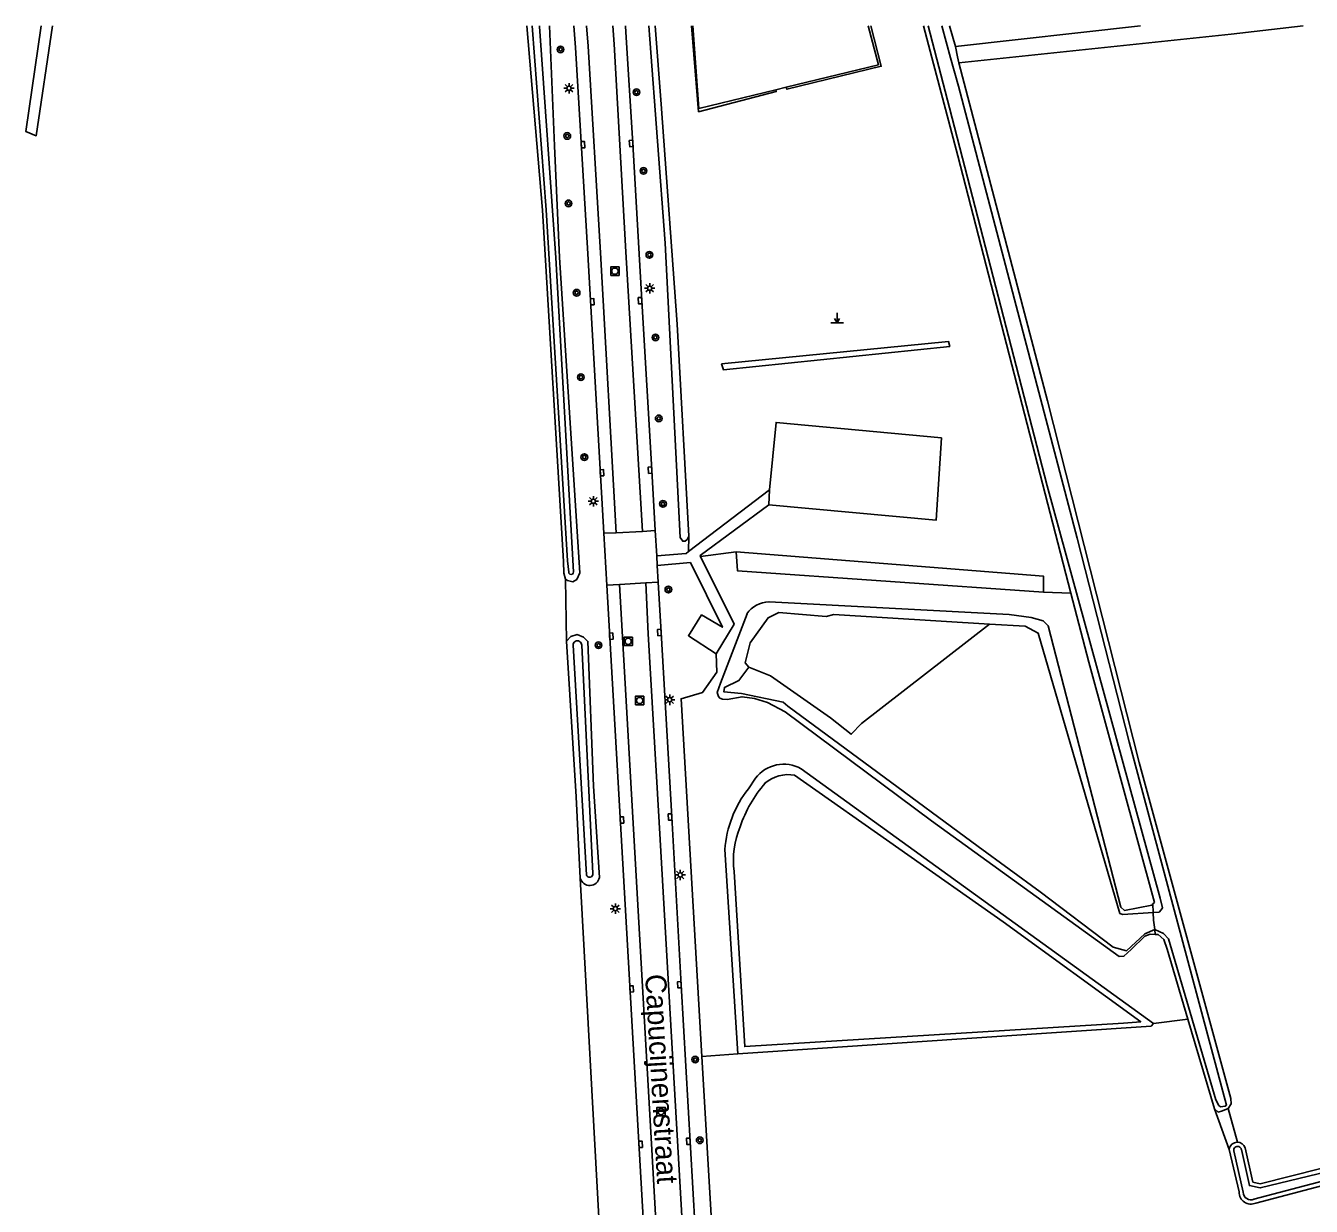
# Model space of a CAD drawing. Extents: x 136000 to 141014, y 402000 to 403500.
# Drawn here: x 140542 to 140695.6, y 403358.9 to 403500 of the extents above; entities that cross this region are included whole.
import ezdxf

# ---------------------------------------------------------------- set-up
doc = ezdxf.new("R2010")
doc.units = 0
for name, color, linetype in [('gg-afsc-hekwerk', 7, 'Continuous'), ('gg-anno-openbare ruimte label', 7, 'Continuous'), ('gg-knt-bronhoudergrens', 7, 'Continuous'), ('gg-knt-verharding', 7, 'Continuous'), ('gg-knt-verharding nz', 7, 'Continuous'), ('gg-kntw-bovenkant insteek waterloop', 7, 'Continuous'), ('gg-kntw-waterlijn', 7, 'Continuous'), ('gt-grn-groengrens', 7, 'Continuous'), ('gt-grn-groengrens NZ', 7, 'Continuous'), ('gt-grn-vlakafsluiter', 7, 'Continuous'), ('gt-symb-boom', 7, 'Continuous'), ('gt-symb-kolk', 7, 'Continuous'), ('gt-symb-lichtmast', 7, 'Continuous'), ('gt-symb-markant object', 7, 'Continuous'), ('gt-symb-rioolschacht', 7, 'Continuous')]:
    doc.layers.add(name, color=color, linetype=linetype)

# ---------------------------------------------------------------- blocks, each defined once
blk = doc.blocks.new('gt0-MARKOB')
at = {"layer": 'gt-symb-markant object'}
for p, q in [((-0.75, 0), (0.75, 0)), ((0, 0), (-0.3, 0.52)), ((0, 0), (0, 1.2)), ((0, 0), (0.3, 0.52))]:
    blk.add_line(p, q, dxfattribs=at)
blk = doc.blocks.new('gt0-BOOM')
at = {"layer": 'gt-symb-boom'}
for radius in [0.4, 0.2]:
    blk.add_circle((0, 0), radius, dxfattribs=at)
blk = doc.blocks.new('gt0-KOLK')
at = {"layer": 'gt-symb-kolk'}
blk.add_lwpolyline([(0, 0), (0.38, 0), (0.38, 0.4), (-0.37, 0.4), (-0.37, 0), (0, 0)], dxfattribs=at)
blk = doc.blocks.new('gt0-LMAST')
at = {"layer": 'gt-symb-lichtmast'}
for p, q in [((-0.18, 0.17), (-0.45, 0.44)), ((0, 0.25), (0, 0.62)), ((0.17, 0.17), (0.44, 0.44)), ((-0.25, 0), (-0.63, 0)), ((-0.18, -0.18), (-0.45, -0.45)), ((0, -0.25), (0, -0.63)), ((0.44, -0.45), (0.17, -0.18)), ((0.25, 0), (0.62, 0))]:
    blk.add_line(p, q, dxfattribs=at)
blk.add_circle((0, 0), 0.25, dxfattribs=at)
blk = doc.blocks.new('gt0-RS')
at = {"layer": 'gt-symb-rioolschacht'}
blk.add_lwpolyline([(-0.5, -0.5), (0.5, -0.5), (0.5, 0.5), (-0.5, 0.5)], close=True, dxfattribs=at)
blk.add_circle((0, 0), 0.375, dxfattribs=at)

msp = doc.modelspace()

# ---------------------------------------------------------------- linework, layer by layer
at = {"layer": 'gg-afsc-hekwerk'}
msp.add_line((140631.61, 403492.35), (140632.86, 403492.65), dxfattribs=at)
for points in [[(140621.68, 403500), (140622.42, 403490.11), (140631.61, 403492.35)], [(140642.64, 403500), (140643.87, 403495.33), (140632.86, 403492.65)], [(140624.55, 403422.74), (140622.86, 403420.28), (140620.28, 403419.54), (140622.77, 403376.78)], [(140622.77, 403376.78), (140625.35, 403332.66), (140626.11, 403316.66), (140626.74, 403315.93), (140628.49, 403287.34)]]:
    msp.add_lwpolyline(points, dxfattribs=at)
at = {"layer": 'gg-knt-bronhoudergrens'}
for p, q in [((140606.48, 403433.85), (140606.59, 403426.44)), ((140608.24, 403398.11), (140611.04, 403347.21))]:
    msp.add_line(p, q, dxfattribs=at)
at = {"layer": 'gg-knt-verharding'}
for p, q in [((140630.83, 403444.52), (140621.18, 403437.16)), ((140630.76, 403442.72), (140630.83, 403444.52)), ((140612.51, 403439.4), (140615.68, 403439.56)), ((140615.68, 403439.56), (140617.19, 403439.65)), ((140617.19, 403439.65), (140617.37, 403436.65)), ((140611.04, 403439.34), (140612.51, 403439.4)), ((140611.04, 403439.34), (140611.39, 403433.14)), ((140617.37, 403436.65), (140617.44, 403435.48)), ((140617.44, 403435.48), (140617.56, 403433.47)), ((140616.07, 403433.39), (140617.56, 403433.47)), ((140612.91, 403433.2), (140611.39, 403433.14)), ((140611.39, 403433.14), (140616.45, 403345.01)), ((140616.07, 403433.39), (140612.91, 403433.2))]:
    msp.add_line(p, q, dxfattribs=at)
for points in [[(140607.46, 403500), (140607.66, 403497.41), (140609.13, 403472.74), (140611.04, 403439.34)], [(140613.63, 403500), (140613.69, 403499.21), (140614.52, 403485.92), (140615.59, 403467.14), (140616.78, 403446.88), (140617.19, 403439.65)], [(140622.62, 403436.57), (140622.57, 403436.68), (140630.76, 403442.72)], [(140617.37, 403436.65), (140620.87, 403436.92), (140621.18, 403437.16)], [(140624.47, 403424.93), (140626.61, 403428.45), (140622.62, 403436.57)], [(140617.44, 403435.48), (140621.4, 403435.84), (140625.22, 403428.1), (140622.73, 403429.57), (140621.15, 403427.07), (140624.47, 403424.93)], [(140622.58, 403345.35), (140622.51, 403346.48), (140620.28, 403385.37), (140619.16, 403405.42), (140617.89, 403427.48), (140617.56, 403433.47)]]:
    msp.add_lwpolyline(points, dxfattribs=at)
at = {"layer": 'gg-knt-verharding nz'}
for points in [[(140608.98, 403500), (140609.17, 403497.56), (140610.67, 403472.84), (140612.51, 403439.4)], [(140612.11, 403500), (140612.28, 403497.81), (140613.68, 403472.97), (140615.68, 403439.56)], [(140612.91, 403433.2), (140616.76, 403366.36), (140617.93, 403345.09)], [(140616.07, 403433.39), (140616.36, 403427.3), (140617.64, 403405.47), (140618.79, 403385.34), (140621.1, 403345.27)]]:
    msp.add_lwpolyline(points, dxfattribs=at)
at = {"layer": 'gg-kntw-bovenkant insteek waterloop'}
for p, q in [((140604.54, 403500), (140605.17, 403485.63)), ((140616.43, 403500), (140616.55, 403498.38)), ((140649.24, 403500), (140650.24, 403496.2)), ((140652.36, 403500), (140653.06, 403497.51)), ((140653.06, 403497.51), (140675.17, 403500)), ((140628.34, 403408.8), (140629.16, 403410.04)), ((140627.06, 403377.09), (140625.52, 403401.52)), ((140680.84, 403381.24), (140684.01, 403370.55)), ((140685.78, 403365.68), (140686.97, 403360.59)), ((140688.96, 403359.26), (140702.64, 403362.86))]:
    msp.add_line(p, q, dxfattribs=at)
for points in [[(140543.8, 403500), (140541.96, 403487.37), (140543.21, 403486.84), (140545.18, 403500)], [(140601.85, 403500), (140603.71, 403477.95), (140606.21, 403435.96), (140606.26, 403434.56), (140606.48, 403433.85)], [(140617.19, 403500), (140617.9, 403490.63), (140619.83, 403464.34), (140621.21, 403438.97)], [(140653.49, 403495.56), (140686.03, 403498.99), (140694.62, 403500)], [(140616.55, 403498.38), (140618.37, 403473.99), (140620.19, 403438.83), (140620.48, 403438.37), (140620.77, 403438.4), (140621, 403438.58), (140621.21, 403438.97)], [(140650.24, 403496.2), (140653.34, 403484.43), (140666.88, 403432.16)], [(140653.49, 403495.56), (140664.07, 403455.16), (140675.01, 403411.93), (140686, 403371.76), (140686.02, 403371.13), (140685.66, 403370.59)], [(140605.17, 403485.63), (140605.76, 403472.28), (140608.17, 403434.59), (140607.82, 403433.8), (140607.35, 403433.51), (140606.7, 403433.67), (140606.48, 403433.85)], [(140676.68, 403395.02), (140676.84, 403395.19), (140669.01, 403423.94), (140666.88, 403432.16)], [(140630.79, 403431.13), (140659.48, 403429.63), (140662.13, 403429.28), (140663.55, 403428.85), (140664.17, 403428.27), (140672.83, 403394.64), (140673.26, 403394.24), (140676.54, 403394.86), (140676.68, 403395.02)], [(140676.94, 403391.37), (140676.33, 403391.41), (140675.7, 403391.18), (140674.08, 403389.57), (140673.2, 403388.76), (140672.64, 403388.74), (140650.22, 403404.97), (140632.74, 403417.99), (140630.59, 403419.09), (140629.07, 403419.56), (140627.58, 403419.78), (140625.8, 403419.46), (140625.24, 403419.51), (140624.92, 403419.6), (140624.77, 403419.81), (140624.61, 403420.29), (140624.99, 403421.43), (140628.16, 403429.7)], [(140628.39, 403423.32), (140627.95, 403423.84), (140628.53, 403426.25), (140630.68, 403429.23), (140631.96, 403429.87), (140637.61, 403429.38), (140638.53, 403429.62), (140657.16, 403428.46)], [(140628.39, 403423.32), (140630.97, 403422.27), (140638.15, 403417.28), (140640.61, 403415.3), (140641.84, 403416.6), (140657.16, 403428.46)], [(140606.59, 403426.44), (140607.12, 403427), (140607.87, 403427.22), (140608.63, 403426.9), (140609.15, 403426.4), (140609.82, 403409.09), (140610.52, 403398.2)], [(140606.59, 403426.44), (140607.74, 403407.82), (140608.24, 403398.11)], [(140634.64, 403411.18), (140662.78, 403390.81), (140676.73, 403380.73)], [(140680.84, 403381.24), (140678.36, 403389.6), (140677.97, 403390.78), (140677.28, 403391.35), (140676.94, 403391.37)], [(140806.68, 403391.22), (140732.51, 403372.43), (140689.49, 403361.58), (140688.62, 403361.78), (140687.7, 403365.88)], [(140627.06, 403377.09), (140676.46, 403380.41), (140676.73, 403380.73)], [(140684.01, 403370.55), (140684.45, 403370.15), (140684.97, 403370.28), (140685.66, 403370.59)]]:
    msp.add_lwpolyline(points, dxfattribs=at)
for centre, radius, start, end in [((140630.84, 403427.89), 3.24, 90.9476, 145.9312), ((140632.56, 403407.44), 4.28, 60.9188, 142.596), ((140638.84, 403400.55), 13.36, 141.8788, 175.8649), ((140609.37, 403398.4), 1.17, 194.5858, 350.0336), ((140686.76, 403365.54), 0.995, 90.4422, 171.805), ((140686.76, 403365.54), 0.995, 19.9635, 90.4695), ((140688.38, 403360.55), 1.41, 178.2836, 294.3097)]:
    msp.add_arc(centre, radius, start, end, dxfattribs=at)
at = {"layer": 'gg-kntw-waterlijn'}
for p, q in [((140607.37, 403425.94), (140608.96, 403398.51)), ((140609.74, 403398.65), (140608.42, 403425.94)), ((140687.47, 403360.57), (140686.33, 403365.51))]:
    msp.add_line(p, q, dxfattribs=at)
for points in [[(140602.47, 403500), (140604.15, 403477.99), (140606.72, 403436.02), (140606.85, 403434.69)], [(140603.38, 403500), (140603.38, 403499.92), (140605.33, 403472.25), (140607.41, 403434.73)], [(140676.71, 403394), (140677.41, 403394.05), (140677.65, 403394.31), (140677.81, 403394.56), (140677.52, 403395.71), (140664.02, 403445.01), (140652.37, 403490.18), (140649.81, 403500)], [(140676.9, 403391.96), (140677.94, 403391.48), (140678.52, 403390.87), (140684.18, 403371.61), (140684.56, 403370.93), (140684.74, 403370.76), (140685.3, 403370.85), (140685.47, 403370.96), (140673.85, 403414.41), (140667.61, 403438.73), (140653.43, 403492.78), (140652.49, 403496.15), (140651.43, 403500)], [(140653.49, 403495.56), (140653.33, 403496.26), (140653.06, 403497.51)], [(140676.71, 403394), (140673.07, 403393.74), (140672.72, 403393.88), (140662.95, 403427.4), (140661.42, 403428.23), (140657.16, 403428.46)], [(140676.9, 403391.96), (140675.69, 403391.43), (140673.53, 403389.42), (140671.93, 403389.87), (140663.19, 403396.47), (140655.8, 403401.89), (140643.8, 403410.73), (140633.03, 403418.66), (140632.48, 403419.16), (140627.49, 403420.18), (140625.39, 403420.39), (140625.47, 403420.91), (140627.2, 403421.75), (140628.39, 403423.32)], [(140626.62, 403398.9), (140627.89, 403377.98), (140673.14, 403380.79), (140675.22, 403380.94), (140658.79, 403392.87), (140633.85, 403410.4)], [(140807.36, 403389.91), (140732.89, 403371.56), (140689.49, 403361.07), (140688.21, 403361.36), (140687.24, 403365.65)], [(140688.75, 403359.72), (140702.51, 403363.34), (140702.93, 403363.45), (140703.73, 403363.65), (140743.09, 403373.3), (140767.11, 403379.09), (140771.89, 403380.24), (140807.6, 403388.89)]]:
    msp.add_lwpolyline(points, dxfattribs=at)
for centre, radius, start, end in [((140607.13, 403434.69), 0.283, 179.1068, 8.4132), ((140607.89, 403425.95), 0.522, 358.4217, 180.9191), ((140633.07, 403406.24), 4.24, 79.3475, 130.6281), ((140641.86, 403399.38), 15.32, 138.8907, 161.4893), ((140637.02, 403400.25), 10.48, 157.5913, 187.3587), ((140609.35, 403398.59), 0.392, 191.3868, 8.7648), ((140686.78, 403365.59), 0.458, 8.1776, 190.418), ((140688.38, 403360.55), 0.906, 178.2602, 294.3389)]:
    msp.add_arc(centre, radius, start, end, dxfattribs=at)
at = {"layer": 'gt-grn-groengrens'}
for p, q in [((140622.62, 403436.57), (140626.86, 403437.11)), ((140663.58, 403432.27), (140666.88, 403432.16)), ((140676.73, 403380.73), (140680.84, 403381.24)), ((140622.77, 403376.78), (140627.06, 403377.09)), ((140684.01, 403370.55), (140685.78, 403365.68)), ((140685.66, 403370.59), (140686.76, 403366.54))]:
    msp.add_line(p, q, dxfattribs=at)
for points in [[(140631.61, 403492.35), (140631.65, 403492.13), (140622.38, 403489.71), (140621.53, 403500)], [(140642.96, 403500), (140644.2, 403495.16), (140632.92, 403492.41), (140632.86, 403492.65)], [(140625.1, 403459.6), (140652.25, 403462.25), (140652.38, 403461.67), (140625.34, 403458.88), (140625.1, 403459.6)], [(140630.76, 403442.72), (140650.75, 403440.88), (140651.39, 403450.73), (140631.63, 403452.58), (140630.83, 403444.52)], [(140663.58, 403432.27), (140663.58, 403434.21), (140626.86, 403437.11)], [(140663.58, 403432.27), (140627.02, 403434.85), (140626.86, 403437.11)], [(140624.47, 403424.93), (140624.55, 403422.74), (140622.86, 403420.28), (140620.28, 403419.54), (140622.77, 403376.78)], [(140628.49, 403287.34), (140626.74, 403315.93), (140626.11, 403316.66), (140625.35, 403332.66), (140622.77, 403376.78)]]:
    msp.add_lwpolyline(points, dxfattribs=at)
at = {"layer": 'gt-grn-groengrens NZ'}
msp.add_line((140621.21, 403438.97), (140621.18, 403437.16), dxfattribs=at)
at = {"layer": 'gt-grn-vlakafsluiter'}
for p, q in [((140676.71, 403394), (140676.68, 403395.02)), ((140676.9, 403391.96), (140676.94, 403391.37))]:
    msp.add_line(p, q, dxfattribs=at)
msp.add_lwpolyline([(140676.71, 403394), (140676.73, 403393.09), (140676.9, 403391.96)], dxfattribs=at)

# ---------------------------------------------------------------- block references
at = {"layer": 'gt-symb-boom'}
for p in [(140605.88, 403497.16), (140614.95, 403492.05), (140606.68, 403486.82), (140615.79, 403482.65), (140606.83, 403478.76), (140616.49, 403472.61), (140607.8, 403468.08), (140617.22, 403462.74), (140608.31, 403457.99), (140617.61, 403453.06), (140608.72, 403448.43), (140618.12, 403442.84), (140618.76, 403432.6), (140610.42, 403425.95), (140621.97, 403376.42), (140622.51, 403366.77)]:
    msp.add_blockref('gt0-BOOM', p, dxfattribs=at)
at = {"layer": 'gt-symb-kolk'}
for p, rotation in [((140608.36, 403485.77), -86.60084411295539), ((140614.52, 403485.92), 93.58539538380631), ((140609.46, 403467), -86.73779953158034), ((140615.59, 403467.14), 93.25368503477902), ((140616.78, 403446.88), 93.37499006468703), ((140610.62, 403446.56), -86.73779953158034), ((140611.74, 403427.02), -86.68945798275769), ((140617.89, 403427.48), 93.14894218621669), ((140619.16, 403405.42), 93.29442868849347), ((140613.01, 403405.05), -86.73779953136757), ((140614.17, 403384.86), -86.68945798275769), ((140620.28, 403385.37), 93.21340186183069), ((140615.24, 403366.28), -86.72974228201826), ((140621.35, 403366.65), 93.25368503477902)]:
    msp.add_blockref('gt0-KOLK', p, dxfattribs=dict(at, rotation=rotation))
at = {"layer": 'gt-symb-lichtmast'}
for p in [(140606.89, 403492.53), (140616.53, 403468.62), (140609.8, 403443.16), (140618.92, 403419.43), (140620.18, 403398.49), (140612.43, 403394.45)]:
    msp.add_blockref('gt0-LMAST', p, dxfattribs=at)
at = {"layer": 'gt-symb-markant object'}
msp.add_blockref('gt0-MARKOB', (140638.93, 403464.49), dxfattribs=at)
at = {"layer": 'gt-symb-rioolschacht'}
for p in [(140612.37, 403470.66), (140613.96, 403426.4), (140615.32, 403419.34), (140617.89, 403370.2)]:
    msp.add_blockref('gt0-RS', p, dxfattribs=at)

# ---------------------------------------------------------------- texts
at = {"layer": 'gg-anno-openbare ruimte label'}
msp.add_text('Capucijnenstraat', height=2.5, rotation=273.3, dxfattribs=at).set_placement((140615.98, 403386.57))

doc.saveas('drawing.dxf')
